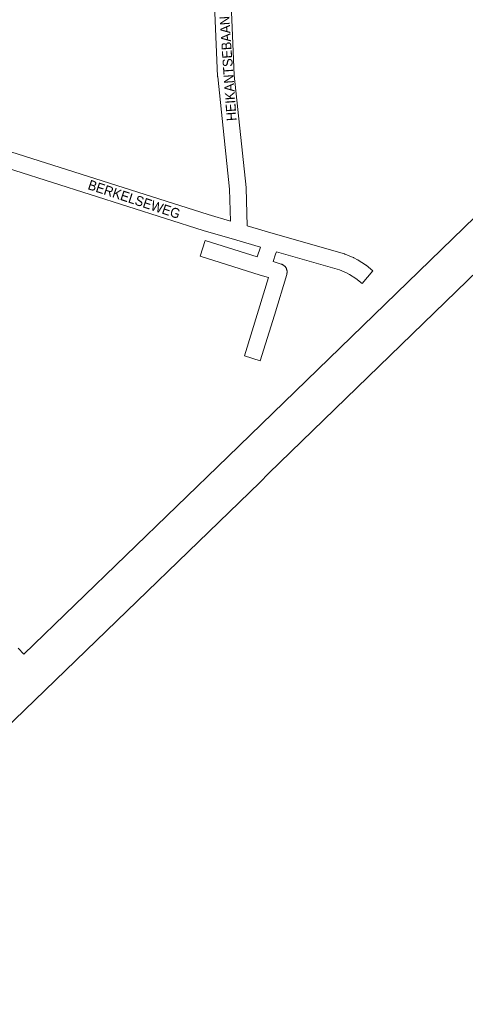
# Paper-space layout 'Layout1' of a CAD drawing. Header units: metres. Extents: x 123097 to 144122, y 392739 to 407589.
# Tile 472 of 510: x 139033 to 139381, y 399248 to 400017. Entities that reach past the tile are written whole.
import ezdxf
from ezdxf.enums import TextEntityAlignment as Align

# ---------------------------------------------------------------- set-up
doc = ezdxf.new("R2010")
doc.units = ezdxf.units.M
doc.header["$MEASUREMENT"] = 0
for name, color, linetype, lineweight in [('gs-anno-wegen algemeen tekst', 7, 'Continuous', 0), ('gs-knt-autosnelweg', 7, 'Continuous', 0), ('gs-knt-wegen algemeen', 7, 'Continuous', 0)]:
    doc.layers.add(name, color=color, linetype=linetype, lineweight=lineweight)
doc.styles.add('Style-Arial', font='arial.ttf')

psp = doc.layouts.get("Layout1")

# ---------------------------------------------------------------- linework, layer by layer
at = {"layer": 'gs-knt-autosnelweg', "color": 7, "linetype": 'Continuous', "flags": 128}
for points in [[(139036.382, 399520.997), (139195.58, 399675.26), (139801.419, 400263.315)], [(139831.76, 400248.572), (139227.329, 399662.186), (139220.805, 399655.381), (139220.565, 399655.139), (138764.94, 399214.499), (138628.95, 399078.21), (138607.268, 399055.308), (138554.114, 398994.093), (138553.941, 398993.899), (138519.613, 398956.599), (138479.801, 398906.496), (138428.964, 398836.577), (138389.923, 398778.175), (138346.395, 398707.772), (138315.622, 398654.281), (138287.511, 398602.219), (138285.867, 398599.176)], [(139031.98, 399525.625), (139036.382, 399520.997)]]:
    psp.add_lwpolyline(points, dxfattribs=at)
at = {"layer": 'gs-knt-wegen algemeen', "color": 7, "linetype": 'Continuous', "flags": 128}
for points in [[(139197.673, 399859.296), (139197.007, 399884.335), (139187.692, 399972.103), (139187.674, 399972.308), (139187.662, 399972.514), (139182.412, 400096.402)], [(139195.423, 400096.889), (139200.661, 399973.272), (139209.982, 399885.453), (139210.004, 399885.196), (139210.016, 399884.939), (139210.799, 399855.469)], [(138924.772, 399944.302), (138995.158, 399923.252), (138995.265, 399923.219), (139003.647, 399920.554), (139180.171, 399864.431), (139197.673, 399859.296)]]:
    psp.add_lwpolyline(points, dxfattribs=at)
psp.add_lwpolyline([(139210.799, 399855.469), (139231.118, 399849.613), (139286.671, 399833.602), (139286.891, 399833.535), (139287.108, 399833.459), (139287.322, 399833.376), (139293.464, 399830.876), (139293.734, 399830.759), (139293.998, 399830.63), (139296.945, 399829.107), (139297.203, 399828.966), (139297.454, 399828.814), (139303.045, 399825.249), (139303.263, 399825.104), (139303.475, 399824.95), (139303.681, 399824.788), (139308.803, 399820.576, -0.361911), (139308.804, 399820.564), (139300.545, 399810.521, -0.3619124), (139300.533, 399810.52), (139295.715, 399814.482), (139290.704, 399817.676), (139288.281, 399818.929), (139282.733, 399821.187), (139233.549, 399835.363), (139233.367, 399834.806), (139232.893, 399833.356), (139231.029, 399827.657), (139237.277, 399825.77), (139237.571, 399825.673), (139237.861, 399825.562), (139238.145, 399825.438), (139238.423, 399825.3), (139238.694, 399825.15), (139238.958, 399824.986), (139239.213, 399824.81), (139239.46, 399824.622), (139239.697, 399824.423), (139239.925, 399824.212), (139240.143, 399823.991), (139240.349, 399823.76), (139240.545, 399823.519), (139240.729, 399823.269), (139240.9, 399823.011), (139241.059, 399822.745), (139241.206, 399822.471), (139241.339, 399822.191), (139241.459, 399821.905), (139241.564, 399821.613), (139241.656, 399821.317), (139241.734, 399821.017), (139241.797, 399820.713), (139241.846, 399820.407), (139241.88, 399820.098), (139241.899, 399819.789), (139241.904, 399819.479), (139241.893, 399819.169), (139241.869, 399818.859), (139241.829, 399818.552), (139241.775, 399818.246), (139241.706, 399817.944), (139241.623, 399817.645), (139231.96, 399785.85), (139231.952, 399785.825), (139220.954, 399750.145, -0.3846297), (139220.942, 399750.139), (139208.518, 399753.968, -0.384628), (139208.512, 399753.98), (139219.506, 399789.648), (139227.269, 399815.192), (139220.888, 399817.119), (139220.824, 399817.139), (139173.972, 399831.821, -0.3846656), (139173.966, 399831.833), (139177.853, 399844.239, -0.3846658), (139177.865, 399844.245), (139218.582, 399831.486), (139221.031, 399838.971), (139202.616, 399844.278), (139176.435, 399851.958), (139176.296, 399852.001), (138999.702, 399908.146)], format="xyb", dxfattribs=at)

# ---------------------------------------------------------------- texts
at = {"layer": 'gs-anno-wegen algemeen tekst', "color": 7, "style": 'Style-Arial', "width": 0.909091}
for s, rotation, p in [('HEIKANTSEBAAN', 94.045442, (139195.759, 399978.454)), ('BERKELSEWEG', 341.7535, (139122.52, 399876.312))]:
    psp.add_text(s, height=7.7, rotation=rotation, dxfattribs=at).set_placement(p, align=Align.MIDDLE_CENTER)

doc.saveas('drawing.dxf')
